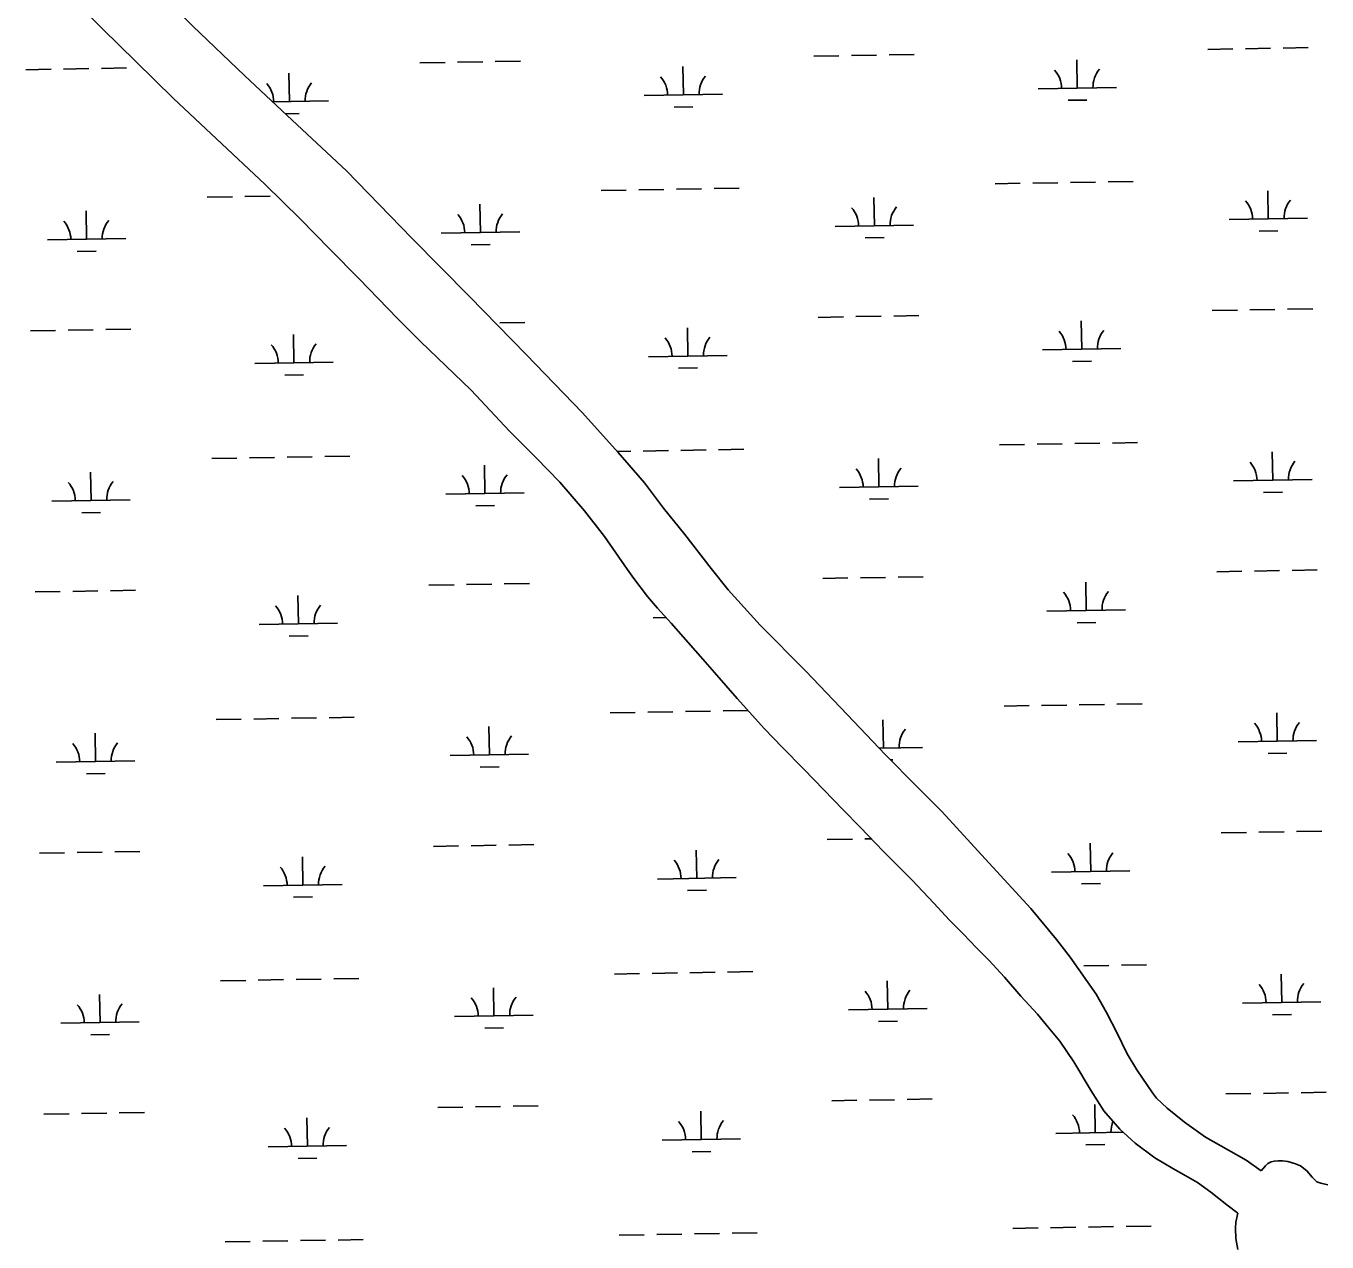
# Model space of a CAD drawing. Extents: x 3887375 to 3925618, y 296674 to 322633.
# Drawn here: x 3921411 to 3923069, y 303905 to 305454 of the extents above; entities that cross this region are included whole.
import ezdxf

# ---------------------------------------------------------------- set-up
doc = ezdxf.new("R2010")
doc.units = 0
doc.layers.add('V-TOPO-SHOR', color=7, linetype='Continuous')
doc.layers.add('V-WETL-SWMP', color=7, linetype='Continuous')

msp = doc.modelspace()

# ---------------------------------------------------------------- linework, layer by layer
at = {"layer": 'V-TOPO-SHOR'}
for points in [[(3921558.6, 305518.7), (3921623.9, 305453.8), (3921689.5, 305390.8), (3921744, 305340), (3921819.6, 305269.4), (3921903, 305183.7), (3921976.2, 305109.4), (3922048.5, 305035.6), (3922120.2, 304961), (3922165.8, 304910.5), (3922199.1, 304872.1), (3922223.6, 304839.6), (3922250.8, 304806.2), (3922284.1, 304763), (3922305.7, 304735.9), (3922346.6, 304690.8), (3922404.9, 304632.3), (3922457.3, 304577), (3922506.4, 304525.7), (3922545.7, 304485.7), (3922578.4, 304452.8), (3922633.1, 304393.1), (3922691.6, 304329.9), (3922724.1, 304290.5), (3922741.6, 304267.9), (3922774.8, 304220.8), (3922787.9, 304197.3), (3922801.2, 304171.7), (3922814.3, 304144.7), (3922826.5, 304124.5), (3922846.3, 304095), (3922851.6, 304088.2), (3922865, 304075.6), (3922887, 304057.9), (3922914.1, 304038.4), (3922943.2, 304022.2), (3922965.8, 304009.5), (3922984.8, 303995.5)], [(3922955.3, 303941.6), (3922941.3, 303952.6), (3922920.9, 303968.4), (3922903.7, 303980.9), (3922889.1, 303989.5), (3922872.5, 303998.8), (3922849.4, 304012.3), (3922824.4, 304031), (3922804.9, 304048.8), (3922784.6, 304072.2), (3922768.4, 304097.6), (3922746.4, 304134.5), (3922728.5, 304160.8), (3922713.7, 304178.9), (3922700.1, 304195.1), (3922678.9, 304218), (3922658, 304242.2), (3922638, 304263.9), (3922621.7, 304280.2), (3922605.7, 304297.1), (3922588, 304315.1), (3922567.9, 304336.5), (3922540.1, 304366.1), (3922503.5, 304402.9), (3922474.4, 304432.8), (3922452, 304455.9), (3922427.9, 304480.8), (3922402.4, 304507.2), (3922374.8, 304535.4), (3922352.1, 304558.5), (3922317.3, 304597.3), (3922288.5, 304630.4), (3922270.8, 304650.6), (3922248.5, 304676), (3922233.1, 304693.2), (3922215.7, 304712.2), (3922202.9, 304727.3), (3922185.8, 304750.1), (3922177.1, 304761.9), (3922148.2, 304803.6), (3922123, 304836.4), (3922091.4, 304872.8), (3922061.1, 304903.9), (3922027.1, 304937.7), (3921978.4, 304990.2), (3921913.8, 305051.9), (3921884.5, 305081.2), (3921835.7, 305131.9), (3921798.5, 305169.8), (3921761, 305207.8), (3921715.4, 305252.6), (3921654, 305310.1), (3921599.3, 305361.5), (3921551.4, 305408.6), (3921508.9, 305450.1), (3921467.4, 305491.9)], [(3922984.8, 303995.5), (3922990.2, 304002.1), (3922993.5, 304004.9), (3922997.5, 304007), (3923001.6, 304008.2), (3923006.6, 304008.5), (3923011.9, 304008.5), (3923019, 304007.4), (3923028.8, 304004.6), (3923035.2, 304002.1), (3923043.2, 303995.9), (3923049.7, 303987.8), (3923056, 303981.9), (3923061.1, 303979.8), (3923069.8, 303977.7)], [(3922955, 303895.5), (3922952.4, 303909.4), (3922952.3, 303922.6), (3922952.6, 303930.4), (3922955.3, 303941.6)]]:
    msp.add_lwpolyline(points, dxfattribs=at)
at = {"layer": 'V-WETL-SWMP'}
for p, q in [((3921689.5, 305390.8), (3921623.9, 305453.8)), ((3922916.8, 305424.1), (3922948.8, 305424.6)), ((3922964.8, 305424.9), (3922996.8, 305425.5)), ((3923012.8, 305425.7), (3923044.8, 305426.3)), ((3921913.2, 305406.9), (3921945.2, 305407.4)), ((3921961.2, 305407.7), (3921993.2, 305408.2)), ((3922009.2, 305408.5), (3922041.2, 305409.1)), ((3922415, 305415.5), (3922447, 305416)), ((3922463, 305416.3), (3922495, 305416.8)), ((3922511, 305417.1), (3922543, 305417.7)), ((3922750.6, 305374.8), (3922750, 305410.8)), ((3921411.3, 305398.2), (3921443.3, 305398.8)), ((3921459.3, 305399.1), (3921491.3, 305399.6)), ((3921507.3, 305399.9), (3921539.3, 305400.4)), ((3921744, 305340), (3921689.5, 305390.8)), ((3921746.9, 305357.6), (3921746.3, 305393.6)), ((3922248.8, 305366.2), (3922248.2, 305402.2)), ((3922700.6, 305373.9), (3922800.6, 305375.6)), ((3921725.5, 305357.2), (3921796.9, 305358.4)), ((3922198.8, 305365.3), (3922298.8, 305367)), ((3922738.9, 305359.2), (3922762.9, 305359.6)), ((3921741.8, 305342), (3921759.2, 305342.3)), ((3921819.6, 305269.4), (3921744, 305340)), ((3922237, 305350.5), (3922261, 305351)), ((3921903, 305183.7), (3921819.6, 305269.4)), ((3922144, 305244.3), (3922176, 305244.8)), ((3922192, 305245.1), (3922224, 305245.7)), ((3922240, 305245.9), (3922272, 305246.5)), ((3922288, 305246.8), (3922320, 305247.3)), ((3922645.8, 305252.9), (3922677.8, 305253.5)), ((3922693.8, 305253.7), (3922725.8, 305254.3)), ((3922741.8, 305254.6), (3922773.8, 305255.1)), ((3922789.8, 305255.4), (3922821.8, 305255.9)), ((3922994, 305208.1), (3922993.4, 305244.1)), ((3921642.2, 305235.7), (3921674.2, 305236.2)), ((3921690.2, 305236.5), (3921722.2, 305237)), ((3921990.3, 305190.9), (3921989.7, 305226.9)), ((3922492.1, 305199.5), (3922491.5, 305235.5)), ((3921488.5, 305182.3), (3921487.9, 305218.3)), ((3922944, 305207.3), (3923044, 305209)), ((3921940.3, 305190), (3922040.3, 305191.8)), ((3922442.1, 305198.7), (3922542.1, 305200.4)), ((3922982.2, 305192.5), (3923006.2, 305192.9)), ((3921438.5, 305181.4), (3921538.5, 305183.1)), ((3921976.2, 305109.4), (3921903, 305183.7)), ((3921978.6, 305175.3), (3922002.6, 305175.7)), ((3922480.4, 305183.9), (3922504.4, 305184.3)), ((3921476.7, 305166.7), (3921500.7, 305167.1)), ((3922048.5, 305035.6), (3921976.2, 305109.4)), ((3922922.6, 305091.5), (3922954.6, 305092)), ((3922970.6, 305092.3), (3923002.5, 305092.8)), ((3923018.5, 305093.1), (3923050.5, 305093.7)), ((3922014.9, 305075.9), (3922046.9, 305076.4)), ((3922420.7, 305082.8), (3922452.7, 305083.4)), ((3922468.7, 305083.7), (3922500.7, 305084.2)), ((3922516.7, 305084.5), (3922548.7, 305085)), ((3922756.3, 305042.2), (3922755.7, 305078.2)), ((3921417.1, 305065.6), (3921449.1, 305066.2)), ((3921465, 305066.4), (3921497, 305067)), ((3921513, 305067.3), (3921545, 305067.8)), ((3921752.6, 305024.9), (3921752, 305060.9)), ((3922254.5, 305033.6), (3922253.9, 305069.5)), ((3922706.3, 305041.3), (3922806.3, 305043)), ((3921702.7, 305024.1), (3921802.6, 305025.8)), ((3922120.2, 304961), (3922048.5, 305035.6)), ((3922204.5, 305032.7), (3922304.5, 305034.4)), ((3922744.6, 305026.5), (3922768.6, 305026.9)), ((3921740.9, 305009.3), (3921764.9, 305009.7)), ((3922242.7, 305017.9), (3922266.7, 305018.3)), ((3922165.8, 304910.5), (3922120.2, 304961)), ((3922164.6, 304911.9), (3922181.7, 304912.2)), ((3922199.1, 304872.1), (3922165.8, 304910.5)), ((3922197.7, 304912.5), (3922229.7, 304913)), ((3922245.7, 304913.3), (3922277.7, 304913.9)), ((3922293.7, 304914.1), (3922325.7, 304914.7)), ((3922651.5, 304920.3), (3922683.5, 304920.8)), ((3922699.5, 304921.1), (3922731.5, 304921.7)), ((3922747.5, 304921.9), (3922779.5, 304922.5)), ((3922795.5, 304922.7), (3922827.5, 304923.3)), ((3922999.7, 304875.5), (3922999.1, 304911.5)), ((3921647.9, 304903.1), (3921679.9, 304903.6)), ((3921695.9, 304903.9), (3921727.9, 304904.4)), ((3921743.9, 304904.7), (3921775.9, 304905.2)), ((3921791.9, 304905.5), (3921823.9, 304906.1)), ((3921996, 304858.3), (3921995.4, 304894.3)), ((3922497.8, 304866.9), (3922497.2, 304902.9)), ((3921494.2, 304849.7), (3921493.6, 304885.7)), ((3922949.7, 304874.6), (3923049.7, 304876.4)), ((3921946, 304857.4), (3922046, 304859.1)), ((3922223.6, 304839.6), (3922199.1, 304872.1)), ((3922447.9, 304866), (3922547.8, 304867.7)), ((3922987.9, 304859.9), (3923011.9, 304860.3)), ((3921444.2, 304848.8), (3921544.2, 304850.5)), ((3921984.3, 304842.6), (3922008.3, 304843.1)), ((3922486.1, 304851.3), (3922510.1, 304851.7)), ((3921482.4, 304834), (3921506.4, 304834.4)), ((3922250.8, 304806.2), (3922223.6, 304839.6)), ((3922284.1, 304763), (3922250.8, 304806.2)), ((3922305.7, 304735.9), (3922284.1, 304763)), ((3922928.3, 304758.8), (3922960.3, 304759.4)), ((3922976.3, 304759.7), (3923008.3, 304760.2)), ((3923024.3, 304760.5), (3923056.2, 304761)), ((3921972.6, 304742.4), (3922004.6, 304743)), ((3922020.6, 304743.2), (3922052.6, 304743.8)), ((3922426.4, 304750.2), (3922458.4, 304750.8)), ((3922474.4, 304751), (3922506.4, 304751.6)), ((3922522.4, 304751.9), (3922554.4, 304752.4)), ((3922762, 304709.5), (3922761.4, 304745.5)), ((3921422.8, 304733), (3921454.8, 304733.5)), ((3921470.8, 304733.8), (3921502.8, 304734.4)), ((3921518.8, 304734.6), (3921550.7, 304735.2)), ((3921758.4, 304692.3), (3921757.7, 304728.3)), ((3921924.6, 304741.6), (3921956.6, 304742.2)), ((3922346.6, 304690.8), (3922305.7, 304735.9)), ((3922712, 304708.7), (3922812, 304710.4)), ((3921708.4, 304691.5), (3921808.3, 304693.2)), ((3922210.2, 304700.1), (3922226.5, 304700.3)), ((3922750.3, 304693.9), (3922774.3, 304694.3)), ((3921746.6, 304676.7), (3921770.6, 304677.1)), ((3922404.9, 304632.3), (3922346.6, 304690.8)), ((3922457.3, 304577), (3922404.9, 304632.3)), ((3922155.4, 304579), (3922187.4, 304579.6)), ((3922203.4, 304579.9), (3922235.4, 304580.4)), ((3922251.4, 304580.7), (3922283.4, 304581.2)), ((3922299.4, 304581.5), (3922330.9, 304582.1)), ((3922506.4, 304525.7), (3922457.3, 304577)), ((3922657.3, 304587.7), (3922689.3, 304588.2)), ((3922705.2, 304588.5), (3922737.2, 304589)), ((3922753.2, 304589.3), (3922785.2, 304589.8)), ((3922801.2, 304590.1), (3922833.2, 304590.7)), ((3923005.4, 304542.9), (3923004.8, 304578.9)), ((3921653.6, 304570.4), (3921685.6, 304571)), ((3921701.6, 304571.2), (3921733.6, 304571.8)), ((3921749.6, 304572.1), (3921781.6, 304572.6)), ((3921797.6, 304572.9), (3921829.6, 304573.4)), ((3922001.7, 304525.7), (3922001.1, 304561.6)), ((3922503.6, 304534.3), (3922502.9, 304570.3)), ((3921499.9, 304517), (3921499.3, 304553)), ((3922955.4, 304542), (3923055.4, 304543.7)), ((3922498.3, 304534.2), (3922553.6, 304535.1)), ((3922993.7, 304527.2), (3923017.7, 304527.7)), ((3921449.9, 304516.2), (3921549.9, 304517.9)), ((3921951.7, 304524.8), (3922051.7, 304526.5)), ((3921990, 304510), (3922014, 304510.4)), ((3922545.7, 304485.7), (3922506.4, 304525.7)), ((3922513, 304519), (3922515.8, 304519)), ((3921488.2, 304501.4), (3921512.2, 304501.8)), ((3922578.4, 304452.8), (3922545.7, 304485.7)), ((3922633.1, 304393.1), (3922578.4, 304452.8)), ((3922982, 304427), (3923014, 304427.6)), ((3923030, 304427.9), (3923062, 304428.4)), ((3922026.3, 304410.6), (3922058.3, 304411.2)), ((3922432.1, 304417.6), (3922464.1, 304418.1)), ((3922480.1, 304418.4), (3922488.2, 304418.6)), ((3922767.7, 304376.9), (3922767.1, 304412.9)), ((3922934, 304426.2), (3922966, 304426.8)), ((3921428.5, 304400.4), (3921460.5, 304400.9)), ((3921476.5, 304401.2), (3921508.5, 304401.7)), ((3921524.5, 304402), (3921556.5, 304402.6)), ((3921764.1, 304359.7), (3921763.4, 304395.7)), ((3921930.3, 304409), (3921962.3, 304409.5)), ((3921978.3, 304409.8), (3922010.3, 304410.3)), ((3922265.9, 304368.3), (3922265.3, 304404.3)), ((3922691.6, 304329.9), (3922633.1, 304393.1)), ((3922717.7, 304376.1), (3922817.7, 304377.8)), ((3922215.9, 304367.4), (3922315.9, 304369.2)), ((3922756, 304361.3), (3922780, 304361.7)), ((3921714.1, 304358.8), (3921814.1, 304360.5)), ((3921752.3, 304344.1), (3921776.3, 304344.5)), ((3922254.2, 304352.7), (3922278.2, 304353.1)), ((3922724.1, 304290.5), (3922691.6, 304329.9)), ((3922741.6, 304267.9), (3922724.1, 304290.5)), ((3922774.8, 304220.8), (3922741.6, 304267.9)), ((3922161.1, 304246.4), (3922193.1, 304247)), ((3922209.1, 304247.2), (3922241.1, 304247.8)), ((3922257.1, 304248.1), (3922289.1, 304248.6)), ((3922305.1, 304248.9), (3922337.1, 304249.4)), ((3922759, 304256.7), (3922790.9, 304257.2)), ((3922806.9, 304257.5), (3922838.9, 304258)), ((3923011.1, 304210.3), (3923010.5, 304246.2)), ((3921659.3, 304237.8), (3921691.3, 304238.3)), ((3921707.3, 304238.6), (3921739.3, 304239.2)), ((3921755.3, 304239.4), (3921787.3, 304240)), ((3921803.3, 304240.3), (3921835.3, 304240.8)), ((3922007.4, 304193), (3922006.8, 304229)), ((3922509.3, 304201.6), (3922508.6, 304237.6)), ((3921505.6, 304184.4), (3921505, 304220.4)), ((3922787.9, 304197.3), (3922774.8, 304220.8)), ((3922459.3, 304200.8), (3922559.3, 304202.5)), ((3922801.2, 304171.7), (3922787.9, 304197.3)), ((3922961.1, 304209.4), (3923061.1, 304211.1)), ((3921455.6, 304183.6), (3921555.6, 304185.3)), ((3921957.4, 304192.2), (3922057.4, 304193.9)), ((3922497.5, 304186), (3922521.5, 304186.4)), ((3922999.4, 304194.6), (3923023.4, 304195)), ((3921493.9, 304168.8), (3921517.9, 304169.2)), ((3921995.7, 304177.4), (3922019.7, 304177.8)), ((3922814.3, 304144.7), (3922801.2, 304171.7)), ((3922826.5, 304124.5), (3922814.3, 304144.7)), ((3922846.3, 304095), (3922826.5, 304124.5)), ((3922437.9, 304085), (3922469.8, 304085.5)), ((3922485.8, 304085.8), (3922517.8, 304086.3)), ((3922533.8, 304086.6), (3922565.8, 304087.2)), ((3922773.4, 304044.3), (3922772.8, 304080.3)), ((3922851.6, 304088.2), (3922846.3, 304095)), ((3922865, 304075.6), (3922851.6, 304088.2)), ((3922939.7, 304093.6), (3922971.7, 304094.1)), ((3922987.7, 304094.4), (3923019.7, 304095)), ((3923035.7, 304095.2), (3923067.7, 304095.8)), ((3921434.2, 304067.7), (3921466.2, 304068.3)), ((3921482.2, 304068.6), (3921514.2, 304069.1)), ((3921530.2, 304069.4), (3921562.2, 304069.9)), ((3921769.8, 304027.1), (3921769.2, 304063.1)), ((3921936, 304076.3), (3921968, 304076.9)), ((3921984, 304077.2), (3922016, 304077.7)), ((3922032, 304078), (3922064, 304078.5)), ((3922271.6, 304035.7), (3922271, 304071.7)), ((3922887, 304057.9), (3922865, 304075.6)), ((3922914.1, 304038.4), (3922887, 304057.9)), ((3922221.6, 304034.8), (3922321.6, 304036.5)), ((3922723.5, 304043.4), (3922809.1, 304044.9)), ((3922943.2, 304022.2), (3922914.1, 304038.4)), ((3921719.8, 304026.2), (3921819.8, 304027.9)), ((3922259.9, 304020), (3922283.9, 304020.5)), ((3922761.7, 304028.7), (3922785.7, 304029.1)), ((3922965.8, 304009.5), (3922943.2, 304022.2)), ((3921758, 304011.4), (3921782, 304011.8)), ((3922984.8, 303995.5), (3922965.8, 304009.5)), ((3922990.2, 304002.1), (3922984.8, 303995.5)), ((3922993.5, 304004.9), (3922990.2, 304002.1)), ((3922997.5, 304007), (3922993.5, 304004.9)), ((3923001.6, 304008.2), (3922997.5, 304007)), ((3923006.6, 304008.5), (3923001.6, 304008.2)), ((3923011.9, 304008.5), (3923006.6, 304008.5)), ((3923019, 304007.4), (3923011.9, 304008.5)), ((3923028.8, 304004.6), (3923019, 304007.4)), ((3923035.2, 304002.1), (3923028.8, 304004.6)), ((3923043.2, 303995.9), (3923035.2, 304002.1)), ((3923049.7, 303987.8), (3923043.2, 303995.9)), ((3923056, 303981.9), (3923049.7, 303987.8)), ((3923061.1, 303979.8), (3923056, 303981.9)), ((3923069.8, 303977.7), (3923061.1, 303979.8)), ((3922166.8, 303913.8), (3922198.8, 303914.3)), ((3922214.8, 303914.6), (3922246.8, 303915.2)), ((3922262.8, 303915.4), (3922294.8, 303916)), ((3922310.8, 303916.3), (3922342.8, 303916.8)), ((3922668.7, 303922.4), (3922700.7, 303922.9)), ((3922716.7, 303923.2), (3922748.7, 303923.8)), ((3922764.7, 303924), (3922796.7, 303924.6)), ((3922812.7, 303924.9), (3922844.6, 303925.4)), ((3921665, 303905.2), (3921697, 303905.7)), ((3921713, 303906), (3921745, 303906.5)), ((3921761, 303906.8), (3921793, 303907.4)), ((3921809, 303907.6), (3921841, 303908.2))]:
    msp.add_line(p, q, dxfattribs=at)
msp.add_lwpolyline([(3922955, 303895.5), (3922952.4, 303909.4), (3922952.3, 303922.6), (3922952.6, 303930.4), (3922955.3, 303941.6), (3922941.3, 303952.6), (3922920.9, 303968.4), (3922903.7, 303980.9), (3922889.1, 303989.5), (3922872.5, 303998.8), (3922849.4, 304012.3), (3922824.4, 304031), (3922804.9, 304048.8), (3922784.6, 304072.2), (3922768.4, 304097.6), (3922746.4, 304134.5), (3922728.5, 304160.8), (3922713.7, 304178.9), (3922700.1, 304195.1), (3922678.9, 304218), (3922658, 304242.2), (3922638, 304263.9), (3922621.7, 304280.2), (3922605.7, 304297.1), (3922588, 304315.1), (3922567.9, 304336.5), (3922540.1, 304366.1), (3922503.5, 304402.9), (3922474.4, 304432.8), (3922452, 304455.9), (3922427.9, 304480.8), (3922402.4, 304507.2), (3922374.8, 304535.4), (3922352.1, 304558.5), (3922317.3, 304597.3), (3922288.5, 304630.4), (3922270.8, 304650.6), (3922248.5, 304676), (3922233.1, 304693.2), (3922215.7, 304712.2), (3922202.9, 304727.3), (3922185.8, 304750.1), (3922177.1, 304761.9), (3922148.2, 304803.6), (3922123, 304836.4), (3922091.4, 304872.8), (3922061.1, 304903.9), (3922027.1, 304937.7), (3921978.4, 304990.2), (3921913.8, 305051.9), (3921884.5, 305081.2), (3921835.7, 305131.9), (3921798.5, 305169.8), (3921761, 305207.8), (3921715.4, 305252.6), (3921654, 305310.1), (3921599.3, 305361.5), (3921551.4, 305408.6), (3921508.9, 305450.1), (3921467.4, 305491.9)], dxfattribs=at)
for centre, start, end in [((3922193.5, 305365.7), 0.2115, 41.7552), ((3922304, 305367.6), 140.2115, 181.7552), ((3922695.4, 305374.3), 0.2115, 41.7552), ((3922805.8, 305376.2), 140.2115, 181.7552), ((3921691.7, 305357.1), 0.2115, 41.7552), ((3921802.2, 305359), 140.2115, 181.7552), ((3922547.4, 305200.9), 140.2115, 181.7552), ((3922938.7, 305207.7), 0.2115, 41.7552), ((3923049.2, 305209.6), 140.2115, 181.7552), ((3921543.7, 305183.7), 140.2115, 181.7552), ((3921935.1, 305190.4), 0.2115, 41.7552), ((3922045.5, 305192.3), 140.2115, 181.7552), ((3922436.9, 305199), 0.2115, 41.7552), ((3921433.2, 305181.8), 0.2115, 41.7552), ((3922309.7, 305035), 140.2115, 181.7552), ((3922701.1, 305041.7), 0.2115, 41.7552), ((3922811.5, 305043.6), 140.2115, 181.7552), ((3921697.4, 305024.5), 0.2115, 41.7552), ((3921807.9, 305026.4), 140.2115, 181.7552), ((3922199.2, 305033.1), 0.2115, 41.7552), ((3922944.4, 304875), 0.2115, 41.7552), ((3923054.9, 304876.9), 140.2115, 181.7552), ((3921940.8, 304857.8), 0.2115, 41.7552), ((3922051.2, 304859.7), 140.2115, 181.7552), ((3922442.6, 304866.4), 0.2115, 41.7552), ((3922553.1, 304868.3), 140.2115, 181.7552), ((3921438.9, 304849.2), 0.2115, 41.7552), ((3921549.4, 304851.1), 140.2115, 181.7552), ((3922706.8, 304709.1), 0.2115, 41.7552), ((3922817.3, 304711), 140.2115, 181.7552), ((3921703.1, 304691.8), 0.2115, 41.7552), ((3921813.6, 304693.7), 140.2115, 181.7552), ((3922950.1, 304542.4), 0.2115, 41.7552), ((3923060.6, 304544.3), 140.2115, 181.7552), ((3921946.5, 304525.2), 0.2115, 41.7552), ((3922057, 304527.1), 140.2115, 181.7552), ((3922558.8, 304535.7), 140.2115, 181.7552), ((3921444.6, 304516.6), 0.2115, 41.7552), ((3921555.1, 304518.5), 140.2115, 181.7552), ((3922712.5, 304376.4), 0.2115, 41.7552), ((3922823, 304378.3), 140.2115, 181.7552), ((3921708.8, 304359.2), 0.2115, 41.7552), ((3921819.3, 304361.1), 140.2115, 181.7552), ((3922210.7, 304367.8), 0.2115, 41.7552), ((3922321.1, 304369.7), 140.2115, 181.7552), ((3922955.9, 304209.8), 0.2115, 41.7552), ((3923066.3, 304211.7), 140.2115, 181.7552), ((3921952.2, 304192.6), 0.2115, 41.7552), ((3922062.7, 304194.4), 140.2115, 181.7552), ((3922454, 304201.2), 0.2115, 41.7552), ((3922564.5, 304203.1), 140.2115, 181.7552), ((3921450.4, 304183.9), 0.2115, 41.7552), ((3921560.8, 304185.8), 140.2115, 181.7552), ((3922718.2, 304043.8), 0.2115, 41.7552), ((3921714.5, 304026.6), 0.2115, 41.7552), ((3921825, 304028.5), 140.2115, 181.7552), ((3922216.4, 304035.2), 0.2115, 41.7552), ((3922326.8, 304037.1), 140.2115, 181.7552), ((3922828.7, 304045.7), 157.8606, 181.7552)]:
    msp.add_arc(centre, 35.2, start, end, dxfattribs=at)

doc.saveas('drawing.dxf')
